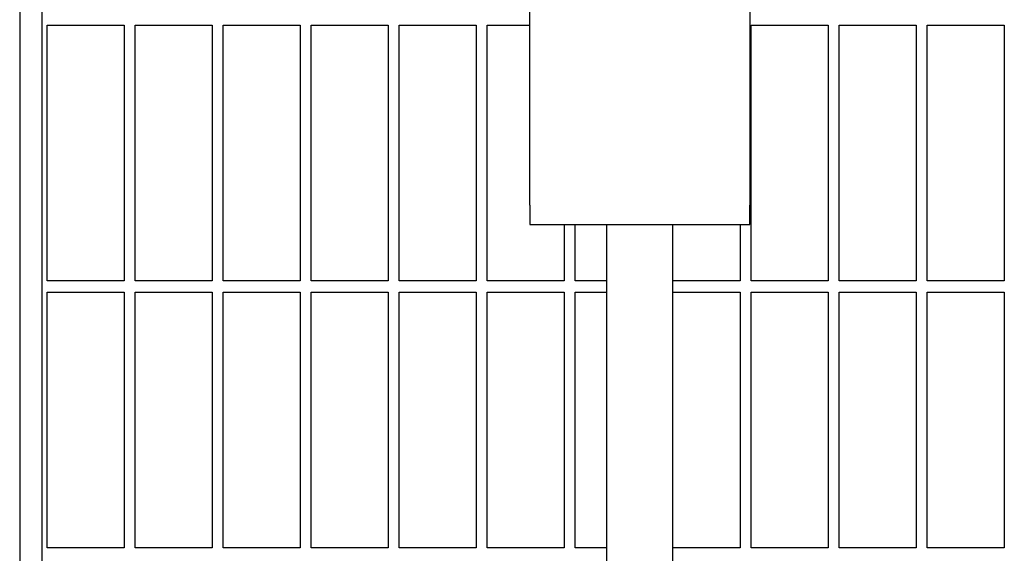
# Model space of a CAD drawing. Header units: inches. Extents: x 18 to 846, y -44 to 561.
# Tile 616 of 642: x 541.76 to 552.95, y 442.57 to 448.63. Entities that reach past the tile are written whole.
import ezdxf

# ---------------------------------------------------------------- set-up
doc = ezdxf.new("R2010")
doc.units = ezdxf.units.IN
doc.header["$LTSCALE"] = 24
doc.header["$MEASUREMENT"] = 0
doc.layers.add('Visible (ANSI)', color=7, linetype='Continuous', lineweight=30)

msp = doc.modelspace()

# ---------------------------------------------------------------- linework, layer by layer
at = {"layer": 'Visible (ANSI)'}
for p, q in [((541.75843, 449.3063), (541.75843, 425.3063)), ((542.00843, 449.3063), (542.00843, 425.3063)), ((547.55343, 446.52597), (547.55343, 449.19647)), ((550.05343, 449.19647), (550.05343, 446.52597)), ((542.07093, 445.6638), (542.07093, 448.57005)), ((542.07093, 448.57005), (542.94593, 448.57005)), ((542.94593, 448.57005), (542.94593, 445.6638)), ((543.07093, 445.6638), (543.07093, 448.57005)), ((543.07093, 448.57005), (543.94593, 448.57005)), ((543.94593, 448.57005), (543.94593, 445.6638)), ((544.07093, 445.6638), (544.07093, 448.57005)), ((544.07093, 448.57005), (544.94593, 448.57005)), ((544.94593, 448.57005), (544.94593, 445.6638)), ((545.07093, 445.6638), (545.07093, 448.57005)), ((545.07093, 448.57005), (545.94593, 448.57005)), ((545.94593, 448.57005), (545.94593, 445.6638)), ((546.07093, 445.6638), (546.07093, 448.57005)), ((546.07093, 448.57005), (546.94593, 448.57005)), ((546.94593, 448.57005), (546.94593, 445.6638)), ((547.07093, 445.6638), (547.07093, 448.57005)), ((547.07093, 448.57005), (547.55343, 448.57005)), ((550.07093, 445.6638), (550.07093, 448.57005)), ((550.07093, 448.57005), (550.94593, 448.57005)), ((550.94593, 448.57005), (550.94593, 445.6638)), ((551.07093, 445.6638), (551.07093, 448.57005)), ((551.07093, 448.57005), (551.94593, 448.57005)), ((551.94593, 448.57005), (551.94593, 445.6638)), ((552.07093, 445.6638), (552.07093, 448.57005)), ((552.07093, 448.57005), (552.94593, 448.57005)), ((552.94593, 448.57005), (552.94593, 445.6638)), ((547.55343, 446.52597), (547.55343, 446.3063)), ((550.05343, 446.3063), (550.05343, 446.52597)), ((547.55343, 446.3063), (550.05343, 446.3063)), ((547.94593, 446.3063), (547.94593, 445.6638)), ((548.07093, 445.6638), (548.07093, 446.3063)), ((548.42843, 428.3063), (548.42843, 446.3063)), ((549.17843, 428.3063), (549.17843, 446.3063)), ((549.94593, 446.3063), (549.94593, 445.6638)), ((542.94593, 445.6638), (542.07093, 445.6638)), ((543.94593, 445.6638), (543.07093, 445.6638)), ((544.94593, 445.6638), (544.07093, 445.6638)), ((545.94593, 445.6638), (545.07093, 445.6638)), ((546.94593, 445.6638), (546.07093, 445.6638)), ((547.94593, 445.6638), (547.07093, 445.6638)), ((548.42843, 445.6638), (548.07093, 445.6638)), ((549.94593, 445.6638), (549.17843, 445.6638)), ((550.94593, 445.6638), (550.07093, 445.6638)), ((551.94593, 445.6638), (551.07093, 445.6638)), ((552.94593, 445.6638), (552.07093, 445.6638)), ((542.07093, 442.63255), (542.07093, 445.5388)), ((542.07093, 445.5388), (542.94593, 445.5388)), ((542.94593, 445.5388), (542.94593, 442.63255)), ((543.07093, 442.63255), (543.07093, 445.5388)), ((543.07093, 445.5388), (543.94593, 445.5388)), ((543.94593, 445.5388), (543.94593, 442.63255)), ((544.07093, 442.63255), (544.07093, 445.5388)), ((544.07093, 445.5388), (544.94593, 445.5388)), ((544.94593, 445.5388), (544.94593, 442.63255)), ((545.07093, 442.63255), (545.07093, 445.5388)), ((545.07093, 445.5388), (545.94593, 445.5388)), ((545.94593, 445.5388), (545.94593, 442.63255)), ((546.07093, 442.63255), (546.07093, 445.5388)), ((546.07093, 445.5388), (546.94593, 445.5388)), ((546.94593, 445.5388), (546.94593, 442.63255)), ((547.07093, 442.63255), (547.07093, 445.5388)), ((547.07093, 445.5388), (547.94593, 445.5388)), ((547.94593, 445.5388), (547.94593, 442.63255)), ((548.07093, 442.63255), (548.07093, 445.5388)), ((548.07093, 445.5388), (548.42843, 445.5388)), ((549.17843, 445.5388), (549.94593, 445.5388)), ((549.94593, 445.5388), (549.94593, 442.63255)), ((550.07093, 442.63255), (550.07093, 445.5388)), ((550.07093, 445.5388), (550.94593, 445.5388)), ((550.94593, 445.5388), (550.94593, 442.63255)), ((551.07093, 442.63255), (551.07093, 445.5388)), ((551.07093, 445.5388), (551.94593, 445.5388)), ((551.94593, 445.5388), (551.94593, 442.63255)), ((552.07093, 442.63255), (552.07093, 445.5388)), ((552.07093, 445.5388), (552.94593, 445.5388)), ((552.94593, 445.5388), (552.94593, 442.63255)), ((542.94593, 442.63255), (542.07093, 442.63255)), ((543.94593, 442.63255), (543.07093, 442.63255)), ((544.94593, 442.63255), (544.07093, 442.63255)), ((545.94593, 442.63255), (545.07093, 442.63255)), ((546.94593, 442.63255), (546.07093, 442.63255)), ((547.94593, 442.63255), (547.07093, 442.63255)), ((548.42843, 442.63255), (548.07093, 442.63255)), ((549.94593, 442.63255), (549.17843, 442.63255)), ((550.94593, 442.63255), (550.07093, 442.63255)), ((551.94593, 442.63255), (551.07093, 442.63255)), ((552.94593, 442.63255), (552.07093, 442.63255))]:
    msp.add_line(p, q, dxfattribs=at)

doc.saveas('drawing.dxf')
